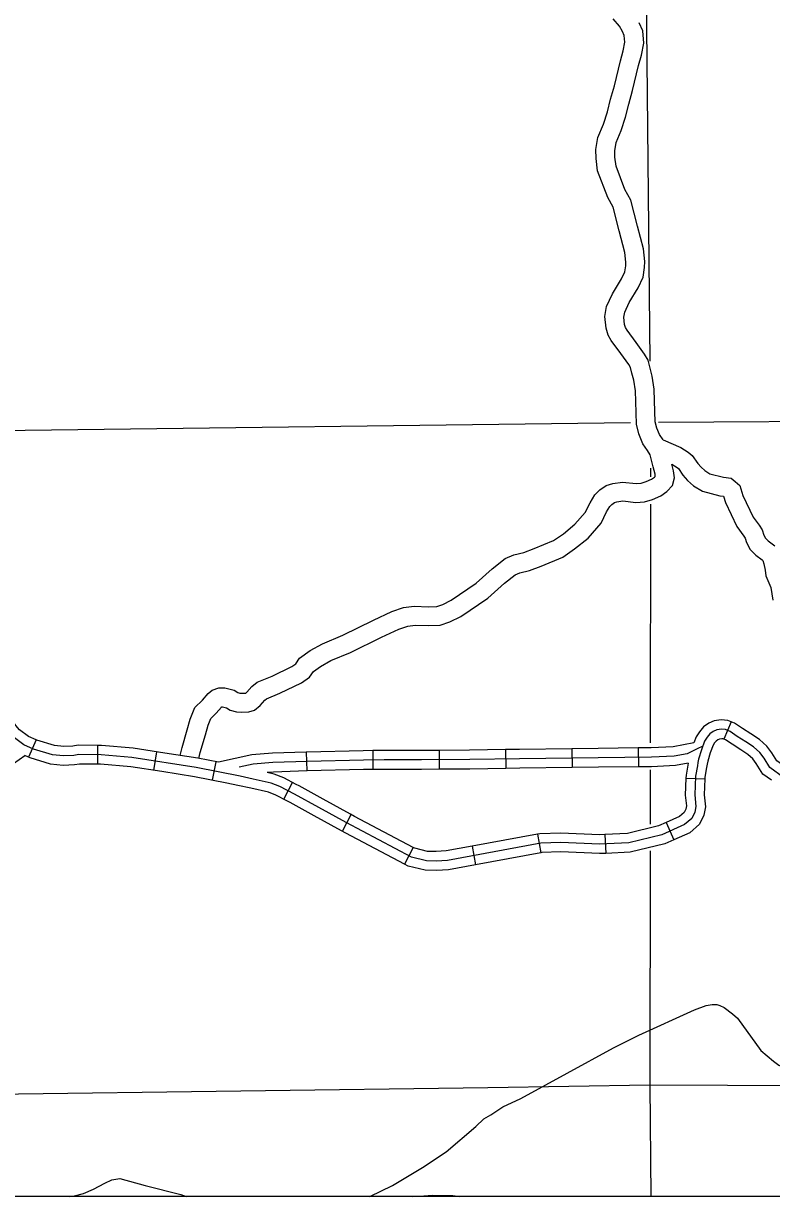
# Model space of a CAD drawing. Extents: x 1373862 to 1376999, y 1168398 to 1170455.
# Drawn here: x 1375043.4 to 1375162.4, y 1168563 to 1168749.6 of the extents above; entities that cross this region are included whole.
import ezdxf

# ---------------------------------------------------------------- set-up
doc = ezdxf.new("R2010")
doc.units = 0
for name, color, linetype in [('Level 31', 7, 'Continuous'), ('Level 32', 7, 'Continuous'), ('Level 35', 7, 'Continuous'), ('Level 46', 7, 'Continuous'), ('Level 5', 7, 'Continuous'), ('R_Draft', 7, 'Continuous')]:
    doc.layers.add(name, color=color, linetype=linetype)

msp = doc.modelspace()

# ---------------------------------------------------------------- linework, layer by layer
at = {"layer": 'Level 31'}
for points in [[(1375105.3, 1168562.99), (1375107.1, 1168563.13)], [(1375107.1, 1168563.13), (1375108.41, 1168563.23), (1375111.71, 1168563.15), (1375112.81, 1168562.99)]]:
    msp.add_lwpolyline(points, dxfattribs=at)
at = {"layer": 'Level 32'}
for p, q in [((1375156, 1168638.54), (1375154.84, 1168635.77)), ((1375045.41, 1168635.65), (1375044.18, 1168632.91)), ((1375055.19, 1168634.77), (1375055.16, 1168631.77)), ((1375064.14, 1168630.79), (1375064.61, 1168633.75)), ((1375088.39, 1168633.7), (1375088.49, 1168630.71)), ((1375098.98, 1168633.93), (1375099.01, 1168630.93)), ((1375109.54, 1168633.97), (1375109.57, 1168630.97)), ((1375120.09, 1168634.09), (1375120.14, 1168631.09)), ((1375130.66, 1168634.22), (1375130.69, 1168631.23)), ((1375141.21, 1168634.36), (1375141.25, 1168631.36)), ((1375073.48, 1168629.21), (1375074.05, 1168632.15)), ((1375148.83, 1168629.57), (1375151.82, 1168629.45)), ((1375084.82, 1168626.2), (1375086.2, 1168628.86)), ((1375094.14, 1168621.1), (1375095.54, 1168623.75)), ((1375145.67, 1168622.5), (1375146.88, 1168619.75)), ((1375125.18, 1168620.65), (1375125.72, 1168617.7)), ((1375135.93, 1168620.59), (1375136.06, 1168617.59)), ((1375105.41, 1168618.54), (1375104.01, 1168615.89)), ((1375114.79, 1168618.73), (1375115.34, 1168615.78))]:
    msp.add_line(p, q, dxfattribs=at)
for points in [[(1375045.41, 1168635.65), (1375044.21, 1168636.19), (1375042.76, 1168637.22), (1375042.15, 1168637.95), (1375041.48, 1168638.95), (1375040.83, 1168639.91), (1375040.62, 1168640.39), (1375040.48, 1168641.57), (1375040.54, 1168642.14)], [(1375156, 1168638.54), (1375155.47, 1168638.75), (1375154.41, 1168638.83), (1375153.34, 1168638.68), (1375152.46, 1168638.28), (1375151.61, 1168637.73), (1375150.96, 1168636.95), (1375150.43, 1168636.12), (1375150.09, 1168635.19)], [(1375164.36, 1168629.66), (1375162.2, 1168631.25), (1375161.25, 1168632.73), (1375160.59, 1168633.63), (1375159.6, 1168634.53), (1375158.35, 1168635.33), (1375157, 1168636.2), (1375155.84, 1168636.98), (1375155.12, 1168637.28), (1375154.47, 1168637.33), (1375153.76, 1168637.22), (1375153.18, 1168636.96), (1375152.62, 1168636.59), (1375152.18, 1168636.06), (1375151.79, 1168635.45), (1375151.28, 1168634.06), (1375150.83, 1168632.6), (1375150.72, 1168632.02), (1375150.64, 1168631.5), (1375150.34, 1168629.87), (1375150.22, 1168626.88), (1375150.4, 1168625.06), (1375150.22, 1168624.13), (1375149.74, 1168623.14), (1375148.61, 1168622.16), (1375144.96, 1168620.54)], [(1375164.22, 1168631.63), (1375163.31, 1168632.3), (1375162.48, 1168633.58), (1375161.71, 1168634.64), (1375160.52, 1168635.72), (1375159.16, 1168636.59), (1375157.83, 1168637.45), (1375156.55, 1168638.31), (1375156, 1168638.54)], [(1375144.96, 1168620.54), (1375139.73, 1168619.26), (1375135.07, 1168619.05), (1375128.91, 1168619.32), (1375125.75, 1168619.23), (1375110.86, 1168616.48), (1375109.09, 1168616.36), (1375107.51, 1168616.42), (1375105.15, 1168616.99), (1375094.72, 1168622.49), (1375090.39, 1168624.88), (1375086.53, 1168627), (1375084.17, 1168628.23), (1375082.83, 1168628.76), (1375079.92, 1168629.41), (1375077.85, 1168629.88), (1375070.87, 1168631.25), (1375060.65, 1168632.86), (1375055.74, 1168633.27), (1375052.21, 1168633.3), (1375051.38, 1168633.18), (1375049.76, 1168633.09), (1375048, 1168633.27), (1375044.98, 1168634.19), (1375043.46, 1168634.88), (1375041.73, 1168636.11)], [(1375055.19, 1168634.77), (1375052.11, 1168634.8), (1375051.23, 1168634.67), (1375049.8, 1168634.59), (1375048.3, 1168634.74), (1375045.51, 1168635.6), (1375045.41, 1168635.65)], [(1375150.09, 1168635.19), (1375146.78, 1168634.55), (1375143.27, 1168634.38), (1375141.21, 1168634.36)], [(1375154.84, 1168635.77), (1375154.77, 1168635.8), (1375154.52, 1168635.82), (1375154.19, 1168635.77), (1375153.9, 1168635.64), (1375153.63, 1168635.46), (1375153.39, 1168635.18), (1375153.14, 1168634.78), (1375152.7, 1168633.58), (1375152.29, 1168632.24), (1375152.2, 1168631.76), (1375152.12, 1168631.24), (1375151.83, 1168629.7), (1375151.82, 1168629.45)], [(1375162.45, 1168629.21), (1375161.08, 1168630.21), (1375160.01, 1168631.88), (1375159.47, 1168632.62), (1375158.69, 1168633.33), (1375157.54, 1168634.07), (1375156.18, 1168634.95), (1375155.13, 1168635.65), (1375154.84, 1168635.77)], [(1375033.45, 1168630.76), (1375037.83, 1168630.82), (1375040.02, 1168631.15), (1375041.82, 1168631.87), (1375043.59, 1168633.18)], [(1375044.18, 1168632.91), (1375043.59, 1168633.18)], [(1375065.89, 1168633.55), (1375060.83, 1168634.35), (1375055.81, 1168634.77), (1375055.19, 1168634.77)], [(1375074.41, 1168632.08), (1375071.13, 1168632.72), (1375065.89, 1168633.55)], [(1375088.39, 1168633.7), (1375083, 1168633.53), (1375079.73, 1168633.26), (1375074.41, 1168632.08)], [(1375151.49, 1168634.63), (1375150.62, 1168634.21), (1375149, 1168633.45), (1375146.96, 1168633.06), (1375143.32, 1168632.88), (1375134.86, 1168632.77), (1375122.34, 1168632.63), (1375114.41, 1168632.51), (1375106.73, 1168632.45), (1375100.77, 1168632.45), (1375097.48, 1168632.42), (1375088.52, 1168632.21), (1375083.08, 1168632.03), (1375079.95, 1168631.78), (1375077.7, 1168631.28)], [(1375098.98, 1168633.93), (1375097.46, 1168633.92), (1375088.48, 1168633.71), (1375088.39, 1168633.7)], [(1375109.54, 1168633.97), (1375106.73, 1168633.95), (1375100.76, 1168633.95), (1375098.98, 1168633.93)], [(1375120.09, 1168634.09), (1375114.39, 1168634.01), (1375109.54, 1168633.97)], [(1375130.66, 1168634.22), (1375122.32, 1168634.13), (1375120.09, 1168634.09)], [(1375141.21, 1168634.36), (1375134.84, 1168634.27), (1375130.66, 1168634.22)], [(1375055.16, 1168631.77), (1375052.31, 1168631.8), (1375051.53, 1168631.68), (1375049.73, 1168631.58), (1375047.7, 1168631.79), (1375044.45, 1168632.79), (1375044.18, 1168632.91)], [(1375065.42, 1168630.59), (1375060.47, 1168631.37), (1375055.67, 1168631.77), (1375055.16, 1168631.77)], [(1375130.69, 1168631.23), (1375122.36, 1168631.13), (1375120.14, 1168631.09)], [(1375141.25, 1168631.36), (1375134.88, 1168631.28), (1375130.69, 1168631.23)], [(1375149.2, 1168631.96), (1375147.14, 1168631.57), (1375143.36, 1168631.38), (1375141.25, 1168631.36)], [(1375149.2, 1168631.96), (1375148.85, 1168630.04), (1375148.83, 1168629.57)], [(1375075.77, 1168628.76), (1375070.61, 1168629.77), (1375065.42, 1168630.59)], [(1375088.49, 1168630.71), (1375083.17, 1168630.53), (1375082.15, 1168630.45)], [(1375086.8, 1168628.55), (1375084.8, 1168629.59), (1375083.27, 1168630.2), (1375082.15, 1168630.45)], [(1375099.01, 1168630.93), (1375097.51, 1168630.92), (1375088.56, 1168630.71), (1375088.49, 1168630.71)], [(1375109.57, 1168630.97), (1375106.74, 1168630.95), (1375100.78, 1168630.95), (1375099.01, 1168630.93)], [(1375120.14, 1168631.09), (1375114.43, 1168631.01), (1375109.57, 1168630.97)], [(1375148.83, 1168629.57), (1375148.72, 1168626.84), (1375148.89, 1168625.13), (1375148.78, 1168624.61), (1375148.53, 1168624.07), (1375147.79, 1168623.44), (1375145.67, 1168622.5)], [(1375151.82, 1168629.45), (1375151.72, 1168626.92), (1375151.91, 1168624.99), (1375151.66, 1168623.65), (1375150.96, 1168622.21), (1375149.42, 1168620.88), (1375146.88, 1168619.75)], [(1375085.42, 1168625.89), (1375083.54, 1168626.86), (1375082.38, 1168627.33), (1375079.59, 1168627.94), (1375077.53, 1168628.41), (1375075.77, 1168628.76)], [(1375096.07, 1168623.47), (1375095.43, 1168623.81), (1375091.11, 1168626.19), (1375087.24, 1168628.32), (1375086.8, 1168628.55)], [(1375094.67, 1168620.82), (1375094.01, 1168621.17), (1375089.66, 1168623.56), (1375085.82, 1168625.68), (1375085.42, 1168625.89)], [(1375105.41, 1168618.54), (1375096.07, 1168623.47)], [(1375145.67, 1168622.5), (1375144.47, 1168621.97), (1375139.52, 1168620.75), (1375135.93, 1168620.59)], [(1375104.01, 1168615.89), (1375094.67, 1168620.82)], [(1375125.18, 1168620.65), (1375114.79, 1168618.73)], [(1375135.93, 1168620.59), (1375135.07, 1168620.55), (1375128.93, 1168620.82), (1375125.59, 1168620.72), (1375125.18, 1168620.65)], [(1375114.79, 1168618.73), (1375110.67, 1168617.97), (1375109.07, 1168617.86), (1375107.71, 1168617.91), (1375105.68, 1168618.4), (1375105.41, 1168618.54)], [(1375146.88, 1168619.75), (1375145.45, 1168619.12), (1375139.95, 1168617.77), (1375136.06, 1168617.59)], [(1375125.72, 1168617.7), (1375115.34, 1168615.78)], [(1375136.06, 1168617.59), (1375135.07, 1168617.55), (1375128.9, 1168617.82), (1375125.9, 1168617.73), (1375125.72, 1168617.7)], [(1375115.34, 1168615.78), (1375111.04, 1168614.99), (1375109.12, 1168614.86), (1375107.3, 1168614.92), (1375104.61, 1168615.57), (1375104.01, 1168615.89)]]:
    msp.add_lwpolyline(points, dxfattribs=at)
at = {"layer": 'Level 35'}
for points in [[(1375098.5, 1168562.99), (1375102.12, 1168564.73), (1375106.92, 1168567.59), (1375110.66, 1168570.09), (1375115.38, 1168574.13), (1375116.65, 1168575.36), (1375117.79, 1168575.99), (1375119.66, 1168577.25), (1375122.55, 1168578.57), (1375137.28, 1168586.67), (1375141.33, 1168588.65), (1375150.19, 1168592.69), (1375152.03, 1168593.4), (1375153, 1168593.56), (1375153.74, 1168593.52), (1375154.2, 1168593.41), (1375154.93, 1168593.05), (1375156.23, 1168592.07), (1375157.03, 1168591.35)], [(1375157.03, 1168591.35), (1375160.75, 1168586.21), (1375162.74, 1168584.54), (1375163.63, 1168583.9), (1375168.21, 1168581.82), (1375171.89, 1168581.37), (1375177.88, 1168581.55), (1375180.18, 1168581.1), (1375181.06, 1168580.9)], [(1375050.67, 1168562.99), (1375051.5, 1168563.12), (1375052.93, 1168563.48), (1375054.53, 1168564.16), (1375056.33, 1168565.14), (1375057.43, 1168565.63), (1375058.73, 1168565.86), (1375062.73, 1168564.73), (1375068.44, 1168563.29), (1375069.29, 1168562.99)]]:
    msp.add_lwpolyline(points, dxfattribs=at)
at = {"layer": 'Level 46'}
for points in [[(1375068.31, 1168633.17), (1375068.62, 1168634.43), (1375069.45, 1168637.26), (1375069.9, 1168638.96), (1375070.64, 1168640.78), (1375071.87, 1168641.98), (1375072.78, 1168643.02), (1375073.43, 1168643.57), (1375074.48, 1168643.91), (1375075.43, 1168643.91), (1375076.91, 1168643.54), (1375077.51, 1168643.16), (1375077.8, 1168643.08), (1375078.13, 1168643.05), (1375078.76, 1168643.09), (1375078.76, 1168643.09), (1375078.96, 1168643.25), (1375079.71, 1168644.14), (1375080.57, 1168644.81), (1375082.96, 1168645.79), (1375086.1, 1168647.3), (1375086.72, 1168647.75), (1375087.34, 1168648.66), (1375089.04, 1168649.88), (1375090.99, 1168650.95), (1375094.2, 1168652.29), (1375099.08, 1168654.7), (1375102.02, 1168656.07), (1375103.87, 1168656.68), (1375105.57, 1168656.91), (1375107.83, 1168656.82), (1375109.17, 1168656.89), (1375110.11, 1168657.19), (1375111.47, 1168657.88), (1375115.42, 1168660.56), (1375118, 1168662.87), (1375120.07, 1168664.48), (1375121.44, 1168665.09), (1375123.04, 1168665.47), (1375124.69, 1168666.07), (1375127.76, 1168667.38), (1375129.31, 1168668.44), (1375131.16, 1168669.94), (1375132.8, 1168671.8), (1375133.56, 1168673.37), (1375134.34, 1168674.65), (1375135.1, 1168675.41), (1375136.12, 1168676.13), (1375137.17, 1168676.46), (1375138.71, 1168676.67), (1375140.9, 1168676.44), (1375141.67, 1168676.5), (1375142.49, 1168676.75), (1375143.36, 1168677.1), (1375143.8, 1168677.42), (1375143.94, 1168677.57), (1375143.91, 1168677.9), (1375143.59, 1168679.07), (1375143.11, 1168681.01), (1375142.72, 1168681.68), (1375141.95, 1168682.75), (1375141.3, 1168684.33), (1375140.96, 1168685.89), (1375140.84, 1168689.49), (1375140.79, 1168691.18), (1375140.54, 1168692.89), (1375140.21, 1168694.01), (1375140.01, 1168694.88), (1375139.71, 1168695.37), (1375138.48, 1168697.12), (1375136.94, 1168699.18), (1375136.45, 1168700.04), (1375136.1, 1168701.14), (1375135.93, 1168703.02), (1375136.19, 1168704.57), (1375137.13, 1168706.63), (1375138.57, 1168709.02), (1375139.11, 1168710.12), (1375139.24, 1168711.08), (1375139.26, 1168711.63), (1375139.09, 1168713.21), (1375138.19, 1168716.61), (1375137.24, 1168720.4), (1375136.39, 1168721.95), (1375134.76, 1168726.17), (1375134.53, 1168728.12), (1375134.5, 1168729.56), (1375134.8, 1168731.48), (1375135.7, 1168733.62), (1375136.34, 1168735.57), (1375136.84, 1168737.57), (1375137.43, 1168739.7), (1375138.39, 1168743.69), (1375138.85, 1168745.29), (1375139.11, 1168746.65), (1375139.01, 1168747.69), (1375138.72, 1168748.35), (1375138.24, 1168749.19), (1375137.22, 1168750.35)], [(1375145.2, 1168683.36), (1375144.59, 1168684.21), (1375144.17, 1168685.23), (1375143.95, 1168686.26), (1375143.84, 1168689.59), (1375143.78, 1168691.45), (1375143.47, 1168693.52), (1375143.12, 1168694.77), (1375142.82, 1168696.04), (1375142.22, 1168697.02), (1375140.91, 1168698.88), (1375139.46, 1168700.82), (1375139.22, 1168701.25), (1375139.06, 1168701.74), (1375138.95, 1168702.9), (1375139.09, 1168703.69), (1375139.78, 1168705.23), (1375141.21, 1168707.58), (1375142.02, 1168709.24), (1375142.23, 1168710.82), (1375142.27, 1168711.73), (1375142.05, 1168713.76), (1375141.09, 1168717.35), (1375140.06, 1168721.5), (1375139.11, 1168723.22), (1375137.7, 1168726.9), (1375137.53, 1168728.33), (1375137.51, 1168729.36), (1375137.71, 1168730.66), (1375138.51, 1168732.58), (1375139.22, 1168734.74), (1375139.74, 1168736.8), (1375140.33, 1168738.95), (1375141.28, 1168742.92), (1375141.77, 1168744.59), (1375142.14, 1168746.5), (1375141.95, 1168748.45), (1375141.4, 1168749.7)], [(1375145.2, 1168683.36), (1375148, 1168682.18), (1375149.18, 1168681.41), (1375149.82, 1168680.91), (1375150.74, 1168679.6), (1375151.23, 1168679.01), (1375151.83, 1168678.48), (1375152.64, 1168677.99), (1375154.79, 1168677.43), (1375156.03, 1168677.26), (1375156.68, 1168676.75), (1375157.39, 1168676.1), (1375157.9, 1168674.54), (1375159.51, 1168671.1), (1375160.46, 1168669.8), (1375160.98, 1168669.05), (1375161.23, 1168668.23), (1375161.51, 1168667.71), (1375161.9, 1168667.3), (1375162.99, 1168666.54)], [(1375071.28, 1168632.7), (1375071.51, 1168633.64), (1375072.34, 1168636.45), (1375072.76, 1168638.01), (1375073.18, 1168639.07), (1375074.04, 1168639.91), (1375074.89, 1168640.87), (1375074.92, 1168640.9), (1375074.96, 1168640.91), (1375075.06, 1168640.91), (1375075.71, 1168640.75), (1375076.3, 1168640.37), (1375077.28, 1168640.12), (1375078.07, 1168640.04), (1375079.24, 1168640.11), (1375080.18, 1168640.36), (1375081.07, 1168641.11), (1375081.8, 1168641.96), (1375082.09, 1168642.19), (1375084.19, 1168643.05), (1375087.66, 1168644.72), (1375088.9, 1168645.64), (1375089.52, 1168646.53), (1375090.64, 1168647.34), (1375092.29, 1168648.25), (1375095.45, 1168649.56), (1375100.37, 1168652), (1375103.12, 1168653.27), (1375104.54, 1168653.74), (1375105.71, 1168653.9), (1375107.85, 1168653.82), (1375109.71, 1168653.92), (1375111.25, 1168654.41), (1375113, 1168655.29), (1375117.27, 1168658.19), (1375119.92, 1168660.56), (1375121.63, 1168661.89), (1375122.4, 1168662.23), (1375123.9, 1168662.59), (1375125.8, 1168663.28), (1375129.21, 1168664.74), (1375131.1, 1168666.04), (1375133.24, 1168667.76), (1375135.32, 1168670.12), (1375136.2, 1168671.94), (1375136.72, 1168672.79), (1375137.03, 1168673.1), (1375137.46, 1168673.4), (1375137.83, 1168673.52), (1375138.76, 1168673.65), (1375140.86, 1168673.43), (1375142.22, 1168673.54), (1375143.49, 1168673.91), (1375144.82, 1168674.46), (1375145.78, 1168675.15), (1375146.69, 1168676.1), (1375146.99, 1168677.31), (1375146.86, 1168678.45), (1375146.58, 1168679.52)], [(1375146.58, 1168679.52), (1375147.44, 1168678.96), (1375147.62, 1168678.82), (1375148.35, 1168677.78), (1375149.07, 1168676.91), (1375150.05, 1168676.04), (1375151.47, 1168675.19), (1375154.21, 1168674.48), (1375154.79, 1168674.4), (1375155.1, 1168673.43), (1375156.92, 1168669.57), (1375158.01, 1168668.06), (1375158.25, 1168667.72), (1375158.45, 1168667.07), (1375159.06, 1168665.94), (1375159.93, 1168665.02), (1375160.94, 1168664.31), (1375161.07, 1168664.16), (1375161.2, 1168663.63), (1375161.41, 1168662.64), (1375161.56, 1168661.74), (1375162.32, 1168659.89), (1375162.67, 1168657.88)]]:
    msp.add_lwpolyline(points, dxfattribs=at)
at = {"layer": 'Level 5'}
for points in [[(1375142.35, 1168770.23), (1375143.08, 1168695.87)], [(1375039.4, 1168684.86), (1375140.02, 1168686.15)], [(1375144.43, 1168686.2), (1375214.78, 1168686.6)], [(1375143.17, 1168678.89), (1375143.17, 1168677.51)], [(1375143.16, 1168673.13), (1375143.13, 1168635.16)], [(1375143.13, 1168630.89), (1375143.12, 1168622.26)], [(1375143.12, 1168617.99), (1375143.09, 1168580.69)], [(1375143.09, 1168580.69), (1375117.28, 1168580.26), (1375038.64, 1168579.23)], [(1375143.09, 1168580.69), (1375143.26, 1168562.99)], [(1375180.17, 1168580.53), (1375143.09, 1168580.69)]]:
    msp.add_lwpolyline(points, dxfattribs=at)
at = {"layer": 'R_Draft'}
msp.add_lwpolyline([(1374675.34, 1169579.43), (1376182.76, 1169579.43), (1376182.76, 1168562.99), (1374675.34, 1168562.99)], close=True, dxfattribs=at)

doc.saveas('drawing.dxf')
